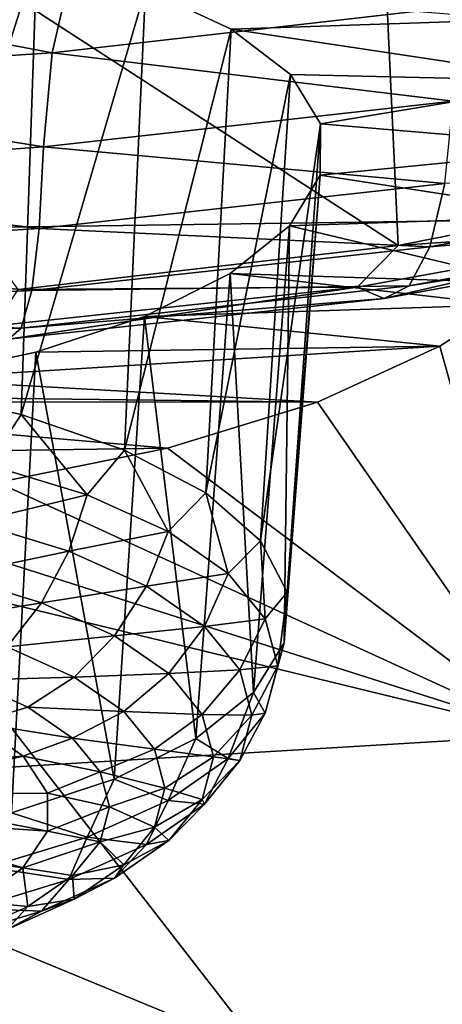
# Model space of a CAD drawing. Header units: metres. Extents: x -106 to 264, y -111 to 81.
# Tile 376 of 549: x 200.851 to 201.764, y 13.224 to 15.353. Entities that reach past the tile are written whole.
import ezdxf

# ---------------------------------------------------------------- set-up
doc = ezdxf.new("R2010")
doc.units = ezdxf.units.M
doc.layers.add('solid_20422013', color=7, linetype='CONTINUOUS')

msp = doc.modelspace()

# ---------------------------------------------------------------- linework, layer by layer
at = {"layer": 'solid_20422013'}
for points in [[(202.657104, 14.930746, 236.31926), (201.948624, 18.824211, 229.591354), (200, 18.797649, 229.666183)], [(202.657104, 14.930746, 236.31926), (200, 18.797649, 229.666183), (200, 14.893403, 236.424545)], [(203.112366, 17.026291, 139.554031), (203.34407, 15.278096, 143.784149), (201.582458, 16.74132, 139.967255)], [(201.582458, 16.74132, 139.967255), (201.668716, 14.864829, 144.438721), (200, 15.946752, 141.829239)], [(202.466171, 15.021983, 144.192352), (201.668716, 14.864829, 144.438721), (201.582458, 16.74132, 139.967255)], [(203.215775, 15.234417, 143.854523), (202.466171, 15.021983, 144.192352), (201.582458, 16.74132, 139.967255)], [(203.34407, 15.278096, 143.784149), (203.215775, 15.234417, 143.854523), (201.582458, 16.74132, 139.967255)], [(201.668716, 14.864829, 144.438721), (200.847443, 14.769706, 144.586182), (200, 15.946752, 141.829239)], [(200.5914, 14.556549, 161.114426), (200.614456, 15.541097, 161.434082), (200.887848, 15.489256, 161.583389)], [(200.920822, 15.281923, 146.120651), (200.969025, 15.492273, 146.205276), (200, 15.457694, 146.265884)], [(200.853668, 14.499287, 161.257584), (200.5914, 14.556549, 161.114426), (200.887848, 15.489256, 161.583389)], [(200.853668, 14.499287, 161.257584), (200.887848, 15.489256, 161.583389), (201.122452, 15.41941, 161.783035)], [(201.823944, 15.384746, 145.96315), (200.969025, 15.492273, 146.205276), (200.920822, 15.281923, 146.120651)], [(200.920822, 15.281923, 146.120651), (200, 15.457694, 146.265884), (200, 15.223277, 146.159729)], [(201.077484, 14.422762, 161.448914), (200.853668, 14.499287, 161.257584), (201.122452, 15.41941, 161.783035)], [(201.077484, 14.422762, 161.448914), (201.122452, 15.41941, 161.783035), (201.308044, 15.33327, 162.024094)], [(201.308044, 15.33327, 162.024094), (201.122452, 15.41941, 161.783035), (201.929062, 15.353995, 162.00383)], [(201.823944, 15.384746, 145.96315), (200.920822, 15.281923, 146.120651), (201.78772, 15.17715, 145.83075)], [(201.308044, 15.33327, 162.024094), (201.929062, 15.353995, 162.00383), (202.056213, 15.220467, 162.372345)], [(201.252792, 14.330421, 161.679779), (201.077484, 14.422762, 161.448914), (201.308044, 15.33327, 162.024094)], [(201.252792, 14.330421, 161.679779), (201.308044, 15.33327, 162.024094), (201.43631, 15.235081, 162.296127)], [(201.43631, 15.235081, 162.296127), (201.308044, 15.33327, 162.024094), (202.056213, 15.220467, 162.372345)], [(200.920822, 15.281923, 146.120651), (200, 15.223277, 146.159729), (200.90213, 15.078354, 145.980972)], [(200.920822, 15.281923, 146.120651), (200.90213, 15.078354, 145.980972), (201.78772, 15.17715, 145.83075)], [(201.371674, 14.226423, 161.939789), (201.252792, 14.330421, 161.679779), (201.43631, 15.235081, 162.296127)], [(201.371674, 14.226423, 161.939789), (201.43631, 15.235081, 162.296127), (201.501373, 15.128028, 162.586304)], [(201.501373, 15.128028, 162.586304), (201.43631, 15.235081, 162.296127), (202.056213, 15.220467, 162.372345)], [(200, 15.223277, 146.159729), (200, 15.01379, 146.003159), (200.90213, 15.078354, 145.980972)], [(201.501373, 15.128028, 162.586304), (202.056213, 15.220467, 162.372345), (202.106873, 15.077291, 162.758667)], [(201.78772, 15.17715, 145.83075), (200.90213, 15.078354, 145.980972), (201.76976, 14.999384, 145.64447)], [(201.428802, 14.115451, 162.217239), (201.371674, 14.226423, 161.939789), (201.501373, 15.128028, 162.586304)], [(201.428802, 14.115451, 162.217239), (201.501373, 15.128028, 162.586304), (201.500565, 15.017344, 162.882019)], [(201.500565, 15.017344, 162.882019), (201.501373, 15.128028, 162.586304), (202.106873, 15.077291, 162.758667)], [(200.90213, 15.078354, 145.980972), (200, 15.01379, 146.003159), (200.89296, 14.901969, 145.791855)], [(200.90213, 15.078354, 145.980972), (200.89296, 14.901969, 145.791855), (201.76976, 14.999384, 145.64447)], [(201.500565, 15.017344, 162.882019), (202.106873, 15.077291, 162.758667), (202.07135, 14.929585, 163.148224)], [(200, 15.01379, 146.003159), (200, 14.846483, 145.809662), (200.89296, 14.901969, 145.791855)], [(201.422653, 14.005633, 162.491806), (201.500565, 15.017344, 162.882019), (201.434174, 14.9078, 163.169952)], [(201.422653, 14.005633, 162.491806), (201.428802, 14.115451, 162.217239), (201.500565, 15.017344, 162.882019)], [(201.434174, 14.9078, 163.169952), (201.500565, 15.017344, 162.882019), (202.07135, 14.929585, 163.148224)], [(202.337662, 14.911815, 144.473816), (201.668716, 14.864829, 144.438721), (202.466171, 15.021983, 144.192352)], [(202.567551, 15.01768, 145.184296), (201.737442, 14.862516, 145.420517), (202.501892, 14.927922, 144.945526)], [(201.76976, 14.999384, 145.64447), (201.737442, 14.862516, 145.420517), (202.567551, 15.01768, 145.184296)], [(201.76976, 14.999384, 145.64447), (200.89296, 14.901969, 145.791855), (201.737442, 14.862516, 145.420517)], [(203.260788, 10.694852, 242.846985), (202.657104, 14.930746, 236.31926), (200, 14.893403, 236.424545)], [(201.434174, 14.9078, 163.169952), (202.07135, 14.929585, 163.148224), (201.955719, 14.783907, 163.524811)], [(202.501892, 14.927922, 144.945526), (201.692566, 14.778098, 145.173935), (202.423065, 14.893724, 144.703186)], [(201.737442, 14.862516, 145.420517), (201.692566, 14.778098, 145.173935), (202.501892, 14.927922, 144.945526)], [(201.305542, 14.804336, 163.437515), (201.434174, 14.9078, 163.169952), (201.955719, 14.783907, 163.524811)], [(201.355972, 13.898622, 162.759354), (201.434174, 14.9078, 163.169952), (201.305542, 14.804336, 163.437515)], [(201.355972, 13.898622, 162.759354), (201.422653, 14.005633, 162.491806), (201.434174, 14.9078, 163.169952)], [(202.337662, 14.911815, 144.473816), (201.580551, 14.775195, 144.68483), (201.668716, 14.864829, 144.438721)], [(201.638779, 14.750257, 144.922974), (201.580551, 14.775195, 144.68483), (202.337662, 14.911815, 144.473816)], [(202.423065, 14.893724, 144.703186), (201.638779, 14.750257, 144.922974), (202.337662, 14.911815, 144.473816)], [(200.89296, 14.901969, 145.791855), (200, 14.846483, 145.809662), (200.876511, 14.767514, 145.563965)], [(203.260788, 10.694852, 242.846985), (200, 14.893403, 236.424545), (200, 10.649452, 242.974915)], [(200.89296, 14.901969, 145.791855), (200.876511, 14.767514, 145.563965), (201.737442, 14.862516, 145.420517)], [(201.692566, 14.778098, 145.173935), (201.638779, 14.750257, 144.922974), (202.423065, 14.893724, 144.703186)], [(201.580551, 14.775195, 144.68483), (200.847443, 14.769706, 144.586182), (201.668716, 14.864829, 144.438721)], [(200, 14.846483, 145.809662), (200, 14.725793, 145.589432), (200.876511, 14.767514, 145.563965)], [(201.737442, 14.862516, 145.420517), (200.876511, 14.767514, 145.563965), (201.692566, 14.778098, 145.173935)], [(201.120117, 14.711892, 163.674179), (201.305542, 14.804336, 163.437515), (201.898102, 14.736613, 163.645477)], [(201.231567, 13.798968, 163.008514), (201.305542, 14.804336, 163.437515), (201.120117, 14.711892, 163.674179)], [(201.231567, 13.798968, 163.008514), (201.355972, 13.898622, 162.759354), (201.305542, 14.804336, 163.437515)], [(201.305542, 14.804336, 163.437515), (201.955719, 14.783907, 163.524811), (201.898102, 14.736613, 163.645477)], [(201.692566, 14.778098, 145.173935), (200.853729, 14.686402, 145.312576), (201.638779, 14.750257, 144.922974)], [(200.876511, 14.767514, 145.563965), (200.853729, 14.686402, 145.312576), (201.692566, 14.778098, 145.173935)], [(200.876511, 14.767514, 145.563965), (200, 14.725793, 145.589432), (200.853729, 14.686402, 145.312576)], [(201.580551, 14.775195, 144.68483), (200.796951, 14.691669, 144.812775), (200.847443, 14.769706, 144.586182)], [(200.826462, 14.662495, 145.056305), (200.796951, 14.691669, 144.812775), (201.580551, 14.775195, 144.68483)], [(201.638779, 14.750257, 144.922974), (200.826462, 14.662495, 145.056305), (201.580551, 14.775195, 144.68483)], [(200.853729, 14.686402, 145.312576), (200.826462, 14.662495, 145.056305), (201.638779, 14.750257, 144.922974)], [(201.120117, 14.711892, 163.674179), (201.898102, 14.736613, 163.645477), (201.759216, 14.64766, 163.870499)], [(201.759216, 14.64766, 163.870499), (201.898102, 14.736613, 163.645477), (201.993454, 13.807082, 166.037262)], [(200, 14.725793, 145.589432), (200, 14.654828, 145.355362), (200.853729, 14.686402, 145.312576)], [(200.885773, 14.634493, 163.86969), (201.120117, 14.711892, 163.674179), (201.759216, 14.64766, 163.870499)], [(201.054749, 13.710917, 163.228653), (201.120117, 14.711892, 163.674179), (200.885773, 14.634493, 163.86969)], [(201.054749, 13.710917, 163.228653), (201.231567, 13.798968, 163.008514), (201.120117, 14.711892, 163.674179)], [(200.853729, 14.686402, 145.312576), (200, 14.654828, 145.355362), (200.826462, 14.662495, 145.056305)], [(200.612839, 14.576361, 164.015656), (201.759216, 14.64766, 163.870499), (201.494431, 14.526284, 164.173904)], [(200.612839, 14.576361, 164.015656), (200.885773, 14.634493, 163.86969), (201.759216, 14.64766, 163.870499)], [(200.833038, 13.638213, 163.410431), (200.885773, 14.634493, 163.86969), (200.612839, 14.576361, 164.015656)], [(200.833038, 13.638213, 163.410431), (201.054749, 13.710917, 163.228653), (200.885773, 14.634493, 163.86969)], [(201.494431, 14.526284, 164.173904), (201.759216, 14.64766, 163.870499), (201.993454, 13.807082, 166.037262)], [(200.313248, 14.540385, 164.105835), (200.612839, 14.576361, 164.015656), (201.494431, 14.526284, 164.173904)], [(200.782669, 14.390783, 161.193161), (200.5914, 14.556549, 161.114426), (200.853668, 14.499287, 161.257584)], [(200.313248, 14.540385, 164.105835), (201.494431, 14.526284, 164.173904), (200, 14.527966, 164.136215)], [(200, 14.527966, 164.136215), (201.494431, 14.526284, 164.173904), (201.170166, 14.426994, 164.4189)], [(200, 14.410505, 164.441666), (200, 14.527966, 164.136215), (201.170166, 14.426994, 164.4189)], [(201.170166, 14.426994, 164.4189), (201.494431, 14.526284, 164.173904), (201.993454, 13.807082, 166.037262)], [(200.99614, 14.325721, 161.355835), (200.782669, 14.390783, 161.193161), (200.853668, 14.499287, 161.257584)], [(200.99614, 14.325721, 161.355835), (200.853668, 14.499287, 161.257584), (201.077484, 14.422762, 161.448914)], [(200, 14.410505, 164.441666), (201.170166, 14.426994, 164.4189), (200.802597, 14.352578, 164.600967)], [(200.802597, 14.352578, 164.600967), (201.170166, 14.426994, 164.4189), (201.993454, 13.807082, 166.037262)], [(201.171341, 14.246442, 161.554047), (200.99614, 14.325721, 161.355835), (201.077484, 14.422762, 161.448914)], [(201.171341, 14.246442, 161.554047), (201.077484, 14.422762, 161.448914), (201.252792, 14.330421, 161.679779)], [(200.751602, 14.266849, 161.193665), (200.782669, 14.390783, 161.193161), (200.99614, 14.325721, 161.355835)], [(200.414398, 14.307917, 164.709534), (200.802597, 14.352578, 164.600967), (201.993454, 13.807082, 166.037262)], [(200.956619, 14.204368, 161.349869), (200.751602, 14.266849, 161.193665), (200.99614, 14.325721, 161.355835)], [(200.956619, 14.204368, 161.349869), (200.99614, 14.325721, 161.355835), (201.171341, 14.246442, 161.554047)], [(201.301529, 14.155993, 161.780182), (201.171341, 14.246442, 161.554047), (201.252792, 14.330421, 161.679779)], [(201.301529, 14.155993, 161.780182), (201.252792, 14.330421, 161.679779), (201.371674, 14.226423, 161.939789)], [(200.414398, 14.307917, 164.709534), (201.993454, 13.807082, 166.037262), (200, 14.292248, 164.747513)], [(201.993454, 13.807082, 166.037262), (200, 13.686955, 166.288742), (200, 14.292248, 164.747513)], [(200.705383, 14.151125, 161.221878), (200.751602, 14.266849, 161.193665), (200.956619, 14.204368, 161.349869)], [(201.124863, 14.128235, 161.540222), (200.956619, 14.204368, 161.349869), (201.171341, 14.246442, 161.554047)], [(201.124863, 14.128235, 161.540222), (201.171341, 14.246442, 161.554047), (201.301529, 14.155993, 161.780182)], [(201.381699, 14.05785, 162.025558), (201.301529, 14.155993, 161.780182), (201.371674, 14.226423, 161.939789)], [(201.381699, 14.05785, 162.025558), (201.371674, 14.226423, 161.939789), (201.428802, 14.115451, 162.217239)], [(200.897781, 14.092487, 161.368484), (200.705383, 14.151125, 161.221878), (200.956619, 14.204368, 161.349869)], [(200.897781, 14.092487, 161.368484), (200.956619, 14.204368, 161.349869), (201.124863, 14.128235, 161.540222)], [(200.647018, 14.05117, 161.275986), (200.705383, 14.151125, 161.221878), (200.897781, 14.092487, 161.368484)], [(201.249878, 14.041375, 161.757385), (201.124863, 14.128235, 161.540222), (201.301529, 14.155993, 161.780182)], [(201.249878, 14.041375, 161.757385), (201.301529, 14.155993, 161.780182), (201.381699, 14.05785, 162.025558)], [(201.055679, 14.021036, 161.547134), (200.897781, 14.092487, 161.368484), (201.124863, 14.128235, 161.540222)], [(201.055679, 14.021036, 161.547134), (201.124863, 14.128235, 161.540222), (201.249878, 14.041375, 161.757385)], [(201.408768, 13.955785, 162.280746), (201.381699, 14.05785, 162.025558), (201.428802, 14.115451, 162.217239)], [(201.408768, 13.955785, 162.280746), (201.428802, 14.115451, 162.217239), (201.422653, 14.005633, 162.491806)], [(200.823502, 13.997384, 161.410461), (200.647018, 14.05117, 161.275986), (200.897781, 14.092487, 161.368484)], [(200.823502, 13.997384, 161.410461), (200.897781, 14.092487, 161.368484), (201.055679, 14.021036, 161.547134)], [(201.326859, 13.947127, 161.993027), (201.249878, 14.041375, 161.757385), (201.381699, 14.05785, 162.025558)], [(201.326859, 13.947127, 161.993027), (201.381699, 14.05785, 162.025558), (201.408768, 13.955785, 162.280746)], [(201.173004, 13.939519, 161.750931), (201.055679, 14.021036, 161.547134), (201.249878, 14.041375, 161.757385)], [(201.173004, 13.939519, 161.750931), (201.249878, 14.041375, 161.757385), (201.326859, 13.947127, 161.993027)], [(200.968323, 13.931846, 161.57431), (200.823502, 13.997384, 161.410461), (201.055679, 14.021036, 161.547134)], [(200.968323, 13.931846, 161.57431), (201.055679, 14.021036, 161.547134), (201.173004, 13.939519, 161.750931)], [(200.738602, 13.925268, 161.473053), (200.823502, 13.997384, 161.410461), (200.968323, 13.931846, 161.57431)], [(201.381699, 13.85372, 162.535919), (201.422653, 14.005633, 162.491806), (201.355972, 13.898622, 162.759354)], [(201.381699, 13.85372, 162.535919), (201.408768, 13.955785, 162.280746), (201.422653, 14.005633, 162.491806)], [(201.352859, 13.849113, 162.238083), (201.326859, 13.947127, 161.993027), (201.408768, 13.955785, 162.280746)], [(201.352859, 13.849113, 162.238083), (201.408768, 13.955785, 162.280746), (201.381699, 13.85372, 162.535919)], [(200.8685, 13.866487, 161.62001), (200.738602, 13.925268, 161.473053), (200.968323, 13.931846, 161.57431)], [(200.8685, 13.866487, 161.62001), (200.968323, 13.931846, 161.57431), (201.075943, 13.857073, 161.761261)], [(201.075943, 13.857073, 161.761261), (200.968323, 13.931846, 161.57431), (201.173004, 13.939519, 161.750931)], [(201.075943, 13.857073, 161.761261), (201.173004, 13.939519, 161.750931), (201.245255, 13.851067, 161.972076)], [(201.245255, 13.851067, 161.972076), (201.173004, 13.939519, 161.750931), (201.326859, 13.947127, 161.993027)], [(201.245255, 13.851067, 161.972076), (201.326859, 13.947127, 161.993027), (201.352859, 13.849113, 162.238083)], [(200.755798, 13.833101, 161.671539), (200.738602, 13.925268, 161.473053), (200.8685, 13.866487, 161.62001)], [(201.301529, 13.755576, 162.781296), (201.355972, 13.898622, 162.759354), (201.231567, 13.798968, 163.008514)], [(201.301529, 13.755576, 162.781296), (201.381699, 13.85372, 162.535919), (201.355972, 13.898622, 162.759354)], [(200.755798, 13.833101, 161.671539), (200.8685, 13.866487, 161.62001), (200.965027, 13.799422, 161.787689)], [(200.965027, 13.799422, 161.787689), (200.8685, 13.866487, 161.62001), (201.075943, 13.857073, 161.761261)], [(200.965027, 13.799422, 161.787689), (201.075943, 13.857073, 161.761261), (201.142212, 13.77594, 161.964111)], [(201.142212, 13.77594, 161.964111), (201.075943, 13.857073, 161.761261), (201.245255, 13.851067, 161.972076)], [(201.142212, 13.77594, 161.964111), (201.245255, 13.851067, 161.972076), (201.269653, 13.75908, 162.202072)], [(201.269653, 13.75908, 162.202072), (201.245255, 13.851067, 161.972076), (201.352859, 13.849113, 162.238083)], [(201.269653, 13.75908, 162.202072), (201.352859, 13.849113, 162.238083), (201.326859, 13.751098, 162.483124)], [(201.326859, 13.751098, 162.483124), (201.381699, 13.85372, 162.535919), (201.301529, 13.755576, 162.781296)], [(201.326859, 13.751098, 162.483124), (201.352859, 13.849113, 162.238083), (201.381699, 13.85372, 162.535919)], [(200.454819, 13.730632, 161.96698), (200.755798, 13.833101, 161.671539), (200.858246, 13.760369, 161.853378)], [(200.858246, 13.760369, 161.853378), (200.755798, 13.833101, 161.671539), (200.965027, 13.799422, 161.787689)], [(201.993454, 13.807082, 166.037262), (202.102188, 12.819645, 168.481705), (200, 13.686955, 166.288742)], [(200.858246, 13.760369, 161.853378), (200.965027, 13.799422, 161.787689), (201.024475, 13.726653, 161.96962)], [(201.024475, 13.726653, 161.96962), (200.965027, 13.799422, 161.787689), (201.142212, 13.77594, 161.964111)], [(201.171341, 13.665128, 163.007431), (201.231567, 13.798968, 163.008514), (201.054749, 13.710917, 163.228653)], [(201.171341, 13.665128, 163.007431), (201.301529, 13.755576, 162.781296), (201.231567, 13.798968, 163.008514)], [(200.494904, 13.679921, 162.093765), (200.454819, 13.730632, 161.96698), (200.858246, 13.760369, 161.853378)], [(200.494904, 13.679921, 162.093765), (200.858246, 13.760369, 161.853378), (200.910889, 13.680649, 162.052689)], [(200.910889, 13.680649, 162.052689), (200.858246, 13.760369, 161.853378), (201.024475, 13.726653, 161.96962)], [(201.024475, 13.726653, 161.96962), (201.142212, 13.77594, 161.964111), (201.164597, 13.691565, 162.175064)], [(201.164597, 13.691565, 162.175064), (201.142212, 13.77594, 161.964111), (201.269653, 13.75908, 162.202072)], [(201.164597, 13.691565, 162.175064), (201.269653, 13.75908, 162.202072), (201.245255, 13.667093, 162.432053)], [(201.245255, 13.667093, 162.432053), (201.269653, 13.75908, 162.202072), (201.326859, 13.751098, 162.483124)], [(201.249878, 13.65685, 162.718765), (201.301529, 13.755576, 162.781296), (201.171341, 13.665128, 163.007431)], [(201.245255, 13.667093, 162.432053), (201.326859, 13.751098, 162.483124), (201.249878, 13.65685, 162.718765)], [(201.249878, 13.65685, 162.718765), (201.326859, 13.751098, 162.483124), (201.301529, 13.755576, 162.781296)], [(200.910889, 13.680649, 162.052689), (201.024475, 13.726653, 161.96962), (201.04454, 13.650976, 162.158829)], [(201.04454, 13.650976, 162.158829), (201.024475, 13.726653, 161.96962), (201.164597, 13.691565, 162.175064)], [(200.99614, 13.585848, 163.205643), (201.054749, 13.710917, 163.228653), (200.833038, 13.638213, 163.410431)], [(200.99614, 13.585848, 163.205643), (201.171341, 13.665128, 163.007431), (201.054749, 13.710917, 163.228653)], [(202.102188, 12.819645, 168.481705), (200, 13.062696, 167.839691), (200, 13.686955, 166.288742)], [(200.494904, 13.679921, 162.093765), (200.910889, 13.680649, 162.052689), (200.91066, 13.598567, 162.257919)], [(200.494904, 13.627069, 162.225906), (200.494904, 13.679921, 162.093765), (200.91066, 13.598567, 162.257919)], [(200.91066, 13.598567, 162.257919), (200.910889, 13.680649, 162.052689), (201.04454, 13.650976, 162.158829)], [(201.04454, 13.650976, 162.158829), (201.164597, 13.691565, 162.175064), (201.142212, 13.607189, 162.386017)], [(201.142212, 13.607189, 162.386017), (201.164597, 13.691565, 162.175064), (201.245255, 13.667093, 162.432053)], [(200.91066, 13.598567, 162.257919), (201.04454, 13.650976, 162.158829), (201.024475, 13.575299, 162.348038)], [(201.124863, 13.56999, 162.935928), (201.171341, 13.665128, 163.007431), (200.99614, 13.585848, 163.205643)], [(201.024475, 13.575299, 162.348038), (201.04454, 13.650976, 162.158829), (201.142212, 13.607189, 162.386017)], [(201.124863, 13.56999, 162.935928), (201.249878, 13.65685, 162.718765), (201.171341, 13.665128, 163.007431)], [(201.173004, 13.578641, 162.653198), (201.249878, 13.65685, 162.718765), (201.124863, 13.56999, 162.935928)], [(201.142212, 13.607189, 162.386017), (201.245255, 13.667093, 162.432053), (201.173004, 13.578641, 162.653198)], [(201.173004, 13.578641, 162.653198), (201.245255, 13.667093, 162.432053), (201.249878, 13.65685, 162.718765)], [(200.782669, 13.520785, 163.368317), (200.99614, 13.585848, 163.205643), (200.833038, 13.638213, 163.410431)], [(200.454819, 13.57636, 162.352692), (200.494904, 13.627069, 162.225906), (200.857574, 13.518888, 162.457123)], [(200.494904, 13.627069, 162.225906), (200.91066, 13.598567, 162.257919), (200.857574, 13.518888, 162.457123)], [(201.024475, 13.575299, 162.348038), (201.142212, 13.607189, 162.386017), (201.075943, 13.526056, 162.588867)], [(201.075943, 13.526056, 162.588867), (201.142212, 13.607189, 162.386017), (201.173004, 13.578641, 162.653198)], [(200.956619, 13.493857, 163.126282), (200.99614, 13.585848, 163.205643), (200.782669, 13.520785, 163.368317)], [(200.857574, 13.518888, 162.457123), (200.91066, 13.598567, 162.257919), (201.024475, 13.575299, 162.348038)], [(200.956619, 13.493857, 163.126282), (201.124863, 13.56999, 162.935928), (200.99614, 13.585848, 163.205643)], [(200.454819, 13.57636, 162.352692), (200.857574, 13.518888, 162.457123), (200.754715, 13.446235, 162.638763)], [(200.857574, 13.518888, 162.457123), (201.024475, 13.575299, 162.348038), (200.965027, 13.50253, 162.529968)], [(201.055679, 13.497124, 162.85701), (201.124863, 13.56999, 162.935928), (200.956619, 13.493857, 163.126282)], [(200.965027, 13.50253, 162.529968), (201.024475, 13.575299, 162.348038), (201.075943, 13.526056, 162.588867)], [(201.055679, 13.497124, 162.85701), (201.173004, 13.578641, 162.653198), (201.124863, 13.56999, 162.935928)], [(201.075943, 13.526056, 162.588867), (201.173004, 13.578641, 162.653198), (201.055679, 13.497124, 162.85701)], [(200.965027, 13.50253, 162.529968), (201.075943, 13.526056, 162.588867), (200.968323, 13.451284, 162.775803)], [(200.968323, 13.451284, 162.775803), (201.075943, 13.526056, 162.588867), (201.055679, 13.497124, 162.85701)], [(200.751602, 13.431377, 163.282486), (200.956619, 13.493857, 163.126282), (200.782669, 13.520785, 163.368317)], [(200.754715, 13.446235, 162.638763), (200.857574, 13.518888, 162.457123), (200.8685, 13.435466, 162.697647)], [(200.857574, 13.518888, 162.457123), (200.965027, 13.50253, 162.529968), (200.8685, 13.435466, 162.697647)], [(200.8685, 13.435466, 162.697647), (200.965027, 13.50253, 162.529968), (200.968323, 13.451284, 162.775803)], [(200.897781, 13.425673, 163.035645), (200.956619, 13.493857, 163.126282), (200.751602, 13.431377, 163.282486)], [(200.897781, 13.425673, 163.035645), (201.055679, 13.497124, 162.85701), (200.956619, 13.493857, 163.126282)], [(200.968323, 13.451284, 162.775803), (201.055679, 13.497124, 162.85701), (200.897781, 13.425673, 163.035645)], [(200.754715, 13.446235, 162.638763), (200.8685, 13.435466, 162.697647), (200.738602, 13.376683, 162.844604)], [(200.823502, 13.385746, 162.939667), (200.968323, 13.451284, 162.775803), (200.897781, 13.425673, 163.035645)], [(200.8685, 13.435466, 162.697647), (200.968323, 13.451284, 162.775803), (200.823502, 13.385746, 162.939667)], [(200.705383, 13.367034, 163.182251), (200.897781, 13.425673, 163.035645), (200.751602, 13.431377, 163.282486)], [(200.823502, 13.385746, 162.939667), (200.897781, 13.425673, 163.035645), (200.705383, 13.367034, 163.182251)], [(200.738602, 13.376683, 162.844604), (200.8685, 13.435466, 162.697647), (200.823502, 13.385746, 162.939667)]]:
    msp.add_3dface(points, dxfattribs=at)

doc.saveas('drawing.dxf')
